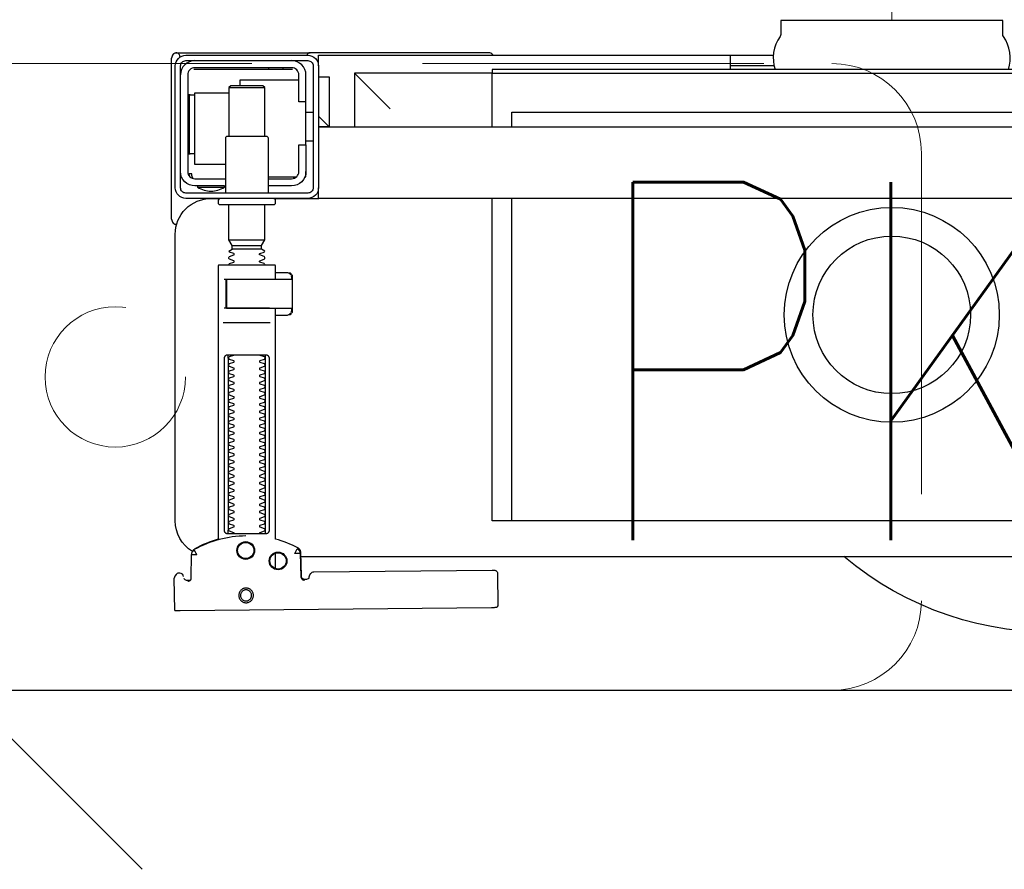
# Model space of a CAD drawing. Header units: millimetres. Extents: x 15214 to 140083, y -437840 to -79279.
# Tile 621 of 656: x 73451 to 73479, y -194645 to -194621. Entities that reach past the tile are written whole.
import ezdxf

# ---------------------------------------------------------------- set-up
doc = ezdxf.new("R2010")
doc.units = ezdxf.units.MM
doc.linetypes.add('HIDDEN2', pattern=[4.7625, 3.175, -1.5875])
doc.layers.get('0').update_dxf_attribs({"lineweight": 0})
for name, color, linetype, lineweight in [('!! 0 posadzki gres sanit 2', 244, 'Continuous', 9), ('Istn-armatura', 6, 'Continuous', 9), ('Istn-sciany', 3, 'Continuous', 30), ('WYMIAROWANIE', 1, 'Continuous', 13)]:
    doc.layers.add(name, color=color, linetype=linetype, lineweight=lineweight)
doc.layers.add('0-wypos-sanitarne', color=1, linetype='Continuous')
doc.layers.add('Wyburzenia', color=7, linetype='Continuous', lineweight=13, true_color=0xb0b0b0)
doc.styles.add('ARCHETYP', font='romans.shx', dxfattribs={"height": 15})
doc.styles.add('TXT', font='simplex.shx')
doc.dimstyles.new('DIM50', dxfattribs={"dimscale": 5, "dimtxt": 2, "dimasz": 1, "dimexe": 0, "dimexo": 0, "dimgap": 0.5, "dimtad": 1, "dimdec": 4, "dimrnd": 0.5, "dimdsep": 46, "dimtxsty": 'TXT', "dimblk": 'TICK1', "dimblk1": 'TICK1', "dimblk2": 'TICK1', "dimsah": 1, "dimcen": 0, "dimse1": 1, "dimse2": 1, "dimclrd": 1, "dimclre": 7, "dimclrt": 9, "dimadec": 0, "dimazin": 0, "dimtfac": 1, "dimtdec": 4, "dimtmove": 2, "dimatfit": 3, "dimldrblk": 'TICK1', "dimfxl": 1, "dimtolj": 1, "dimarcsym": 0})

# ---------------------------------------------------------------- blocks, each defined once
blk = doc.blocks.new('TICK1')
at = {"color": 0}
for p, q in [((0, -1.4), (0, 1.4)), ((0, 0), (-1, 0))]:
    blk.add_line(p, q, dxfattribs=at)
at = {"color": 2}
blk.add_line((-1, -1), (1, 1), dxfattribs=at)
blk = doc.blocks.new('*D21')
at = {"layer": 'DEFPOINTS', "color": 0, "transparency": 16777216}
for p in [(73430.126, -194499.588), (73449.507, -194499.588), (73432.675, -194639.588)]:
    blk.add_point(p, dxfattribs=at)
at = {"layer": 'WYMIAROWANIE', "color": 1, "lineweight": -2, "transparency": 16777216}
blk.add_line((73449.507, -194634.588), (73449.507, -194504.588), dxfattribs=at)
at = {"layer": 'WYMIAROWANIE', "color": 1, "lineweight": -2, "transparency": 16777216, "xscale": 5, "yscale": 5, "zscale": 5}
for p, rotation in [((73449.507, -194499.588), 90), ((73449.507, -194639.588), 270)]:
    blk.add_blockref('TICK1', p, dxfattribs=dict(at, rotation=rotation))
at = {"layer": 'WYMIAROWANIE', "color": 9, "transparency": 16777216, "insert": (73442.007, -194569.588), "char_height": 10, "attachment_point": 5, "rotation": 90, "style": 'TXT'}
blk.add_mtext('\\A1;140', dxfattribs=at)
blk = doc.blocks.new('99400_TOP')
for points in [[(-0.18941, 0.17081), (-0.04454, 0.17081), (-0.04035, 0.17071), (-0.03616, 0.17042), (-0.032, 0.16993), (-0.02786, 0.16925), (-0.02376, 0.16837), (-0.0197, 0.16731), (-0.0157, 0.16606), (-0.01176, 0.16462), (-0.00789, 0.163), (-0.0041, 0.1612), (-0.0004, 0.15923), (0.0032, 0.15708), (0.00671, 0.15478), (0.0101, 0.1523), (0.01337, 0.14968)], [(0.19864, 0.1647), (0.11173, 0.16387)], [(0.20013, 0.1647), (0.20026, 0.15571)], [(0.16386, 0.15607), (0.16409, 0.15602), (0.16425, 0.15596), (0.1644, 0.15586), (0.16453, 0.15574), (0.16463, 0.1556), (0.16471, 0.15544), (0.16476, 0.15527), (0.16478, 0.1551), (0.16496, 0.14854), (0.16497, 0.14842), (0.16498, 0.14832), (0.16501, 0.14822), (0.16503, 0.14812), (0.16507, 0.14802), (0.16511, 0.14793), (0.16516, 0.14784), (0.16521, 0.14775), (0.16528, 0.14767), (0.16535, 0.14758), (0.16542, 0.14751), (0.1655, 0.14744), (0.16558, 0.14737), (0.16567, 0.14731), (0.16576, 0.14726), (0.16651, 0.14688), (0.16727, 0.14651), (0.16803, 0.14617), (0.16881, 0.14585), (0.1696, 0.14555), (0.17039, 0.14527), (0.17119, 0.14502), (0.172, 0.14478), (0.172, 0.08032)], [(0.1651, 0.14871), (0.16492, 0.1553), (0.1649, 0.15547), (0.16485, 0.15563), (0.16478, 0.15579), (0.16468, 0.15592), (0.16455, 0.15604), (0.16441, 0.15614), (0.16425, 0.15621), (0.16409, 0.15626), (0.16391, 0.15627)], [(0.19757, 0.15573), (0.19749, 0.15586), (0.19739, 0.15598), (0.19727, 0.15608), (0.19713, 0.15617), (0.19698, 0.15623), (0.19683, 0.15626), (0.19667, 0.15627), (0.19577, 0.15626)], [(0.172, 0.15305), (0.172, 0.14874)], [(0.16493, 0.14968), (-0.16477, 0.14968)], [(0.17483, 0.14232), (0.17483, 0.09432)], [(0.18523, 0.09432), (0.18523, 0.14232)], [(-0.11847, 0.04968), (-0.11847, 0.13968), (0.11153, 0.13968), (0.11153, 0.04968)], [(0.10602, 0.13968), (0.10602, 0.04968)], [(0.18662, 0.08432), (0.17345, 0.08432)], [(0.16732, 0.08028), (0.16732, 0.08144), (0.16736, 0.08156), (0.16746, 0.08164), (0.16767, 0.08169)], [(0.16751, 0.08053), (0.16754, 0.08079), (0.16766, 0.08132)], [(0.16811, 0.08203), (0.16776, 0.08162), (0.16776, 0.08196), (0.16779, 0.08207), (0.16786, 0.08214), (0.16797, 0.08218), (0.1681, 0.08219), (0.16822, 0.08219), (0.16842, 0.08221), (0.16887, 0.08232), (0.172, 0.08232)], [(0.16848, 0.08224), (0.16856, 0.0823), (0.16876, 0.08232)], [(0.17371, 0.08032), (0.18481, 0.08032), (0.18637, 0.08032)], [(0.16767, 0.07094), (0.16756, 0.07096), (0.16746, 0.07099), (0.16737, 0.07106), (0.16732, 0.0712), (0.16732, 0.07235)], [(0.16766, 0.07131), (0.16754, 0.07185), (0.16751, 0.0721)], [(0.18558, 0.07232), (0.18637, 0.07232)], [(0.172, 0.07032), (0.16887, 0.07032), (0.16842, 0.07042), (0.16831, 0.07044), (0.1682, 0.07044), (0.16806, 0.07045), (0.16795, 0.07046), (0.16783, 0.07052), (0.16776, 0.07067), (0.16776, 0.07101), (0.16811, 0.07061)], [(0.16876, 0.07032), (0.16866, 0.07032), (0.16848, 0.0704)], [(0.1759, 0.06388), (0.1841, 0.06388)], [(0.185, 0.06126), (0.175, 0.06126)], [(0.1841, 0.06282), (0.1759, 0.06282)], [(0.19963, 0.05696), (0.19976, 0.05695), (0.19988, 0.05692), (0.20001, 0.05688)], [(0.20099, 0.05547), (0.20099, 0.01048)], [(-0.16, 0.04668), (-0.16, 0.04968), (0.16, 0.04968), (0.16, 0.04668)], [(0.16, 0.03368), (0.16, 0.04568)], [(0.167, 0.04412), (0.16693, 0.04403), (0.16687, 0.04393), (0.16681, 0.04381), (0.16675, 0.04368)], [(0.19499, 0.04412), (0.19506, 0.04404), (0.19512, 0.04395), (0.19517, 0.04385), (0.19521, 0.04376), (0.19525, 0.04365), (0.19528, 0.04355), (0.19531, 0.04344), (0.19533, 0.04333), (0.19535, 0.04322), (0.19537, 0.04311), (0.19538, 0.04301), (0.19539, 0.04291), (0.19538, 0.04281), (0.19547, 0.04278), (0.19557, 0.04278), (0.19568, 0.04278), (0.19578, 0.04278), (0.19589, 0.04278), (0.19613, 0.04278), (0.19616, 0.04288), (0.19615, 0.04299), (0.19613, 0.04311), (0.19609, 0.04324), (0.19605, 0.04336), (0.19594, 0.04357)], [(0.1635, 0.03468), (0.1635, 0.04218)], [(0.174, 0.04368), (0.16618, 0.04368)], [(0.186, 0.04018), (0.1945, 0.04018), (0.1945, 0.02018), (0.185, 0.02018)], [(0.19591, 0.03729), (0.19602, 0.03729), (0.19616, 0.03729), (0.19632, 0.03729), (0.1965, 0.03729)], [(0.1615, 0.03368), (0.1635, 0.03368)], [(0.175, 0.03238), (0.175, 0.01872), (0.1755, 0.01822), (0.1845, 0.01822), (0.185, 0.01872), (0.185, 0.03238)], [(0.16, 0.02668), (0.157, 0.02968), (0.16, 0.02968), (-0.16, 0.02968), (-0.157, 0.02968), (-0.16, 0.02668)], [(0.10602, 0.02968), (0.10602, 0.0256), (-0.11847, 0.0256)], [(0.11153, 0.02968), (0.11153, 0.01468), (0.15, 0.01468)], [(0.14, 0.02468), (0.15, 0.01468), (0.15, 0.02968)], [(0.16, 0.01568), (0.157, 0.01568), (0.157, 0.02968)], [(0.1615, 0.02568), (0.1635, 0.02568)], [(0.1965, 0.02067), (0.19632, 0.02067), (0.19616, 0.02067), (0.19602, 0.02067), (0.19591, 0.02067)], [(0.1655, 0.01668), (0.182, 0.01668), (0.182, 0.01822)], [(0.185, 0.01872), (0.175, 0.01872)], [(0.03283, 0.01268), (0.045, 0.01268)], [(0.16, 0.01268), (0.16, 0.00968), (0.03305, 0.00968)], [(0.045, 0.01368), (0.045, 0.00968)], [(0.16722, 0.01368), (0.19467, 0.01368), (0.19478, 0.01368)], [(0.17, 0.01318), (0.17, 0.01368)], [(0.174, 0.01318), (0.174, 0.01368)]]:
    blk.add_lwpolyline(points)
for points in [[(0.16424, 0.15596), (0.16327, 0.15595), (0.16304, 0.15592), (0.16283, 0.15584), (0.16262, 0.15571), (0.16265, 0.15575), (0.16259, 0.15555), (0.16257, 0.15535, -0.157432), (0.16238, 0.15476), (0.1621, 0.15436, -0.241147), (0.16129, 0.15393), (0.1115, 0.15346), (0.11134, 0.15345), (0.11119, 0.15345), (0.11107, 0.15345), (0.11094, 0.15346), (0.11078, 0.15348), (0.11062, 0.15353), (0.11047, 0.15361), (0.11033, 0.15371), (0.11022, 0.15383), (0.11012, 0.15397), (0.11005, 0.15412), (0.11001, 0.15428), (0.11, 0.15445), (0.10995, 0.16345), (0.11023, 0.16384)], [(0.19647, 0.15658), (0.19626, 0.15656), (0.19605, 0.15648), (0.19585, 0.15635), (0.19566, 0.15614, 0.132231), (0.19551, 0.15564), (0.19546, 0.14909)], [(0.19768, 0.15528, 0.415336), (0.19869, 0.15429)], [(0.19885, 0.1543), (0.19898, 0.1543), (0.19913, 0.15431), (0.19927, 0.15434), (0.19941, 0.1544), (0.19953, 0.15447), (0.19965, 0.15456), (0.19975, 0.15466), (0.20007, 0.15512, 0.158481), (0.20026, 0.15571)], [(0.18031, 0.14393, 0.125713), (0.19466, 0.14774, 0.121439), (0.19519, 0.14823, -0.262119), (0.2, 0.13968), (0.2, 0.05968, -0.414214), (0.19, 0.04968), (0.18752, 0.04968, 0.405519), (0.188, 0.05018), (0.188, 0.05088, 0.414214), (0.1875, 0.05138), (0.1725, 0.05138, 0.414214), (0.172, 0.05088), (0.172, 0.05018, 0.405519), (0.17249, 0.04968, 0.001664), (0.15993, 0.04968)], [(0.172, 0.07232), (0.172, 0.06852, 0.414214), (0.1722, 0.06832), (0.18462, 0.06832), (0.1878, 0.06832, 0.414214), (0.188, 0.06852), (0.188, 0.14485), (0.18885, 0.1451), (0.18969, 0.14537), (0.19052, 0.14568), (0.19134, 0.146), (0.19215, 0.14635), (0.19295, 0.14672), (0.19374, 0.14712), (0.19456, 0.14756), (0.19465, 0.14762), (0.19473, 0.14768), (0.19481, 0.14775), (0.19488, 0.14782), (0.19495, 0.1479), (0.19502, 0.14799)], [(0.17647, 0.09332, 0.182836), (0.17637, 0.09341), (0.17515, 0.09381, 0.050055), (0.175, 0.09408), (0.175, 0.09436, 0.050055), (0.17515, 0.09462), (0.17637, 0.09503, 0.719897), (0.17637, 0.09541), (0.17515, 0.09581, 0.050055), (0.175, 0.09608), (0.175, 0.09636, 0.050055), (0.17515, 0.09662), (0.17637, 0.09703, 0.719897), (0.17637, 0.09741), (0.17515, 0.09781, 0.050055), (0.175, 0.09808), (0.175, 0.09836, 0.050055), (0.17515, 0.09862), (0.17637, 0.09903, 0.719897), (0.17637, 0.09941), (0.17515, 0.09981, 0.050055), (0.175, 0.10008), (0.175, 0.10036, 0.050055), (0.17515, 0.10062), (0.17637, 0.10103, 0.719897), (0.17637, 0.10141), (0.17515, 0.10181, 0.050055), (0.175, 0.10208), (0.175, 0.10236, 0.050055), (0.17515, 0.10262), (0.17637, 0.10303, 0.719897), (0.17637, 0.10341), (0.17515, 0.10381, 0.050055), (0.175, 0.10408), (0.175, 0.10436, 0.050055), (0.17515, 0.10462), (0.17637, 0.10503, 0.719897), (0.17637, 0.10541), (0.17515, 0.10581, 0.050055), (0.175, 0.10608), (0.175, 0.10636, 0.050055), (0.17515, 0.10662), (0.17637, 0.10703, 0.719897), (0.17637, 0.10741), (0.17515, 0.10781, 0.050055), (0.175, 0.10808), (0.175, 0.10836, 0.050055), (0.17515, 0.10862), (0.17637, 0.10903, 0.719897), (0.17637, 0.10941), (0.17515, 0.10981, 0.050055), (0.175, 0.11008), (0.175, 0.11036, 0.050055), (0.17515, 0.11062), (0.17637, 0.11103, 0.719897), (0.17637, 0.11141), (0.17515, 0.11181, 0.050055), (0.175, 0.11208), (0.175, 0.11236, 0.050055), (0.17515, 0.11262), (0.17637, 0.11303, 0.719897), (0.17637, 0.11341), (0.17515, 0.11381, 0.050055), (0.175, 0.11408), (0.175, 0.11436, 0.050055), (0.17515, 0.11462), (0.17637, 0.11503, 0.719897), (0.17637, 0.11541), (0.17515, 0.11581, 0.050055), (0.175, 0.11608), (0.175, 0.11636, 0.050055), (0.17515, 0.11662), (0.17637, 0.11703, 0.719897), (0.17637, 0.11741), (0.17515, 0.11781, 0.050055), (0.175, 0.11808), (0.175, 0.11836, 0.050055), (0.17515, 0.11862), (0.17637, 0.11903, 0.719897), (0.17637, 0.11941), (0.17515, 0.11981, 0.050055), (0.175, 0.12008), (0.175, 0.12036, 0.050055), (0.17515, 0.12062), (0.17637, 0.12103, 0.719897), (0.17637, 0.12141), (0.17515, 0.12181, 0.050055), (0.175, 0.12208), (0.175, 0.12236, 0.050055), (0.17515, 0.12262), (0.17637, 0.12303, 0.719897), (0.17637, 0.12341), (0.17515, 0.12381, 0.050055), (0.175, 0.12408), (0.175, 0.12436, 0.050055), (0.17515, 0.12462), (0.17637, 0.12503, 0.719897), (0.17637, 0.12541), (0.17515, 0.12581, 0.050055), (0.175, 0.12608), (0.175, 0.12636, 0.050055), (0.17515, 0.12662), (0.17637, 0.12703, 0.719897), (0.17637, 0.12741), (0.17515, 0.12781, 0.050055), (0.175, 0.12808), (0.175, 0.12836, 0.050055), (0.17515, 0.12862), (0.17637, 0.12903, 0.719897), (0.17637, 0.12941), (0.17515, 0.12981, 0.050055), (0.175, 0.13008), (0.175, 0.13036, 0.050055), (0.17515, 0.13062), (0.17637, 0.13103, 0.719897), (0.17637, 0.13141), (0.17515, 0.13181, 0.050055), (0.175, 0.13208), (0.175, 0.13236, 0.050055), (0.17515, 0.13262), (0.17637, 0.13303, 0.719897), (0.17637, 0.13341), (0.17515, 0.13381, 0.050055), (0.175, 0.13408), (0.175, 0.13436, 0.050055), (0.17515, 0.13462), (0.17637, 0.13503, 0.719897), (0.17637, 0.13541), (0.17515, 0.13581, 0.050055), (0.175, 0.13608), (0.175, 0.13636, 0.050055), (0.17515, 0.13662), (0.17637, 0.13703, 0.719897), (0.17637, 0.13741), (0.17515, 0.13781, 0.050055), (0.175, 0.13808), (0.175, 0.13836, 0.050055), (0.17515, 0.13862), (0.17637, 0.13903, 0.719897), (0.17637, 0.13941), (0.17515, 0.13981, 0.050055), (0.175, 0.14008), (0.175, 0.14036, 0.050055), (0.17515, 0.14062), (0.17637, 0.14103, 0.719897), (0.17637, 0.14141), (0.17515, 0.14181, 0.050055), (0.175, 0.14208), (0.175, 0.14236, 0.050055), (0.17515, 0.14262), (0.17637, 0.14303, 0.474594), (0.17647, 0.14332)], [(0.18353, 0.14332, 0.474594), (0.18364, 0.14303), (0.18486, 0.14262, 0.050055), (0.185, 0.14236), (0.185, 0.14208, 0.050055), (0.18486, 0.14181), (0.18364, 0.14141, 0.719897), (0.18364, 0.14103), (0.18486, 0.14062, 0.050055), (0.185, 0.14036), (0.185, 0.14008, 0.050055), (0.18486, 0.13981), (0.18364, 0.13941, 0.719897), (0.18364, 0.13903), (0.18486, 0.13862, 0.050055), (0.185, 0.13836), (0.185, 0.13808, 0.050055), (0.18486, 0.13781), (0.18364, 0.13741, 0.719897), (0.18364, 0.13703), (0.18486, 0.13662, 0.050055), (0.185, 0.13636), (0.185, 0.13608, 0.050055), (0.18486, 0.13581), (0.18364, 0.13541, 0.719897), (0.18364, 0.13503), (0.18486, 0.13462, 0.050055), (0.185, 0.13436), (0.185, 0.13408, 0.050055), (0.18486, 0.13381), (0.18364, 0.13341, 0.719897), (0.18364, 0.13303), (0.18486, 0.13262, 0.050055), (0.185, 0.13236), (0.185, 0.13208, 0.050055), (0.18486, 0.13181), (0.18364, 0.13141, 0.719897), (0.18364, 0.13103), (0.18486, 0.13062, 0.050055), (0.185, 0.13036), (0.185, 0.13008, 0.050055), (0.18486, 0.12981), (0.18364, 0.12941, 0.719897), (0.18364, 0.12903), (0.18486, 0.12862, 0.050055), (0.185, 0.12836), (0.185, 0.12808, 0.050055), (0.18486, 0.12781), (0.18364, 0.12741, 0.719897), (0.18364, 0.12703), (0.18486, 0.12662, 0.050055), (0.185, 0.12636), (0.185, 0.12608, 0.050055), (0.18486, 0.12581), (0.18364, 0.12541, 0.719897), (0.18364, 0.12503), (0.18486, 0.12462, 0.050055), (0.185, 0.12436), (0.185, 0.12408, 0.050055), (0.18486, 0.12381), (0.18364, 0.12341, 0.719897), (0.18364, 0.12303), (0.18486, 0.12262, 0.050055), (0.185, 0.12236), (0.185, 0.12208, 0.050055), (0.18486, 0.12181), (0.18364, 0.12141, 0.719897), (0.18364, 0.12103), (0.18486, 0.12062, 0.050055), (0.185, 0.12036), (0.185, 0.12008, 0.050055), (0.18486, 0.11981), (0.18364, 0.11941, 0.719897), (0.18364, 0.11903), (0.18486, 0.11862, 0.050055), (0.185, 0.11836), (0.185, 0.11808, 0.050055), (0.18486, 0.11781), (0.18364, 0.11741, 0.719897), (0.18364, 0.11703), (0.18486, 0.11662, 0.050055), (0.185, 0.11636), (0.185, 0.11608, 0.050055), (0.18486, 0.11581), (0.18364, 0.11541, 0.719897), (0.18364, 0.11503), (0.18486, 0.11462, 0.050055), (0.185, 0.11436), (0.185, 0.11408, 0.050055), (0.18486, 0.11381), (0.18364, 0.11341, 0.719897), (0.18364, 0.11303), (0.18486, 0.11262, 0.050055), (0.185, 0.11236), (0.185, 0.11208, 0.050055), (0.18486, 0.11181), (0.18364, 0.11141, 0.719897), (0.18364, 0.11103), (0.18486, 0.11062, 0.050055), (0.185, 0.11036), (0.185, 0.11008, 0.050055), (0.18486, 0.10981), (0.18364, 0.10941, 0.719897), (0.18364, 0.10903), (0.18486, 0.10862, 0.050055), (0.185, 0.10836), (0.185, 0.10808, 0.050055), (0.18486, 0.10781), (0.18364, 0.10741, 0.719897), (0.18364, 0.10703), (0.18486, 0.10662, 0.050055), (0.185, 0.10636), (0.185, 0.10608, 0.050055), (0.18486, 0.10581), (0.18364, 0.10541, 0.719897), (0.18364, 0.10503), (0.18486, 0.10462, 0.050055), (0.185, 0.10436), (0.185, 0.10408, 0.050055), (0.18486, 0.10381), (0.18364, 0.10341, 0.719897), (0.18364, 0.10303), (0.18486, 0.10262, 0.050055), (0.185, 0.10236), (0.185, 0.10208, 0.050055), (0.18486, 0.10181), (0.18364, 0.10141, 0.719897), (0.18364, 0.10103), (0.18486, 0.10062, 0.050055), (0.185, 0.10036), (0.185, 0.10008, 0.050055), (0.18486, 0.09981), (0.18364, 0.09941, 0.719897), (0.18364, 0.09903), (0.18486, 0.09862, 0.050055), (0.185, 0.09836), (0.185, 0.09808, 0.050055), (0.18486, 0.09781), (0.18364, 0.09741, 0.719897), (0.18364, 0.09703), (0.18486, 0.09662, 0.050055), (0.185, 0.09636), (0.185, 0.09608, 0.050055), (0.18486, 0.09581), (0.18364, 0.09541, 0.719897), (0.18364, 0.09503), (0.18486, 0.09462, 0.050055), (0.185, 0.09436), (0.185, 0.09408, 0.050055), (0.18486, 0.09381), (0.18364, 0.09341, 0.182836), (0.18353, 0.09332)], [(0.18575, 0.07252), (0.18575, 0.08011), (0.18572, 0.08022), (0.18564, 0.08029), (0.18555, 0.08032), (0.18565, 0.0803), (0.18573, 0.08024), (0.18577, 0.08014), (0.18577, 0.07252), (0.18574, 0.07241), (0.18567, 0.07234), (0.18547, 0.07232), (0.18558, 0.07237), (0.18564, 0.07252), (0.18564, 0.08012), (0.18557, 0.08027), (0.18547, 0.08032), (0.16743, 0.08032, 0.414214), (0.16723, 0.08012), (0.16723, 0.07252, 0.414214), (0.16743, 0.07232), (0.18547, 0.07232)], [(0.18556, 0.07232, 0.414213), (0.18576, 0.07252), (0.18575, 0.08011), (0.18575, 0.07252), (0.18572, 0.07241), (0.18565, 0.07234), (0.18555, 0.07232)], [(0.175, 0.06836), (0.175, 0.06812, -0.050055), (0.17515, 0.06786), (0.17636, 0.06745, -0.719897), (0.17636, 0.06707), (0.17515, 0.06666, -0.050055), (0.175, 0.0664), (0.175, 0.06612, -0.050055), (0.17515, 0.06586), (0.17636, 0.06545, -0.719897), (0.17636, 0.06507), (0.17515, 0.06466, -0.050055), (0.175, 0.0644), (0.1759, 0.06388), (0.1759, 0.06282), (0.175, 0.06126), (0.175, 0.05138)], [(0.185, 0.06836), (0.185, 0.06812, 0.050055), (0.18486, 0.06786), (0.18364, 0.06745, 0.719897), (0.18364, 0.06707), (0.18486, 0.06666, 0.050055), (0.185, 0.0664), (0.185, 0.06612, 0.050055), (0.18486, 0.06586), (0.18364, 0.06545, 0.719897), (0.18364, 0.06507), (0.18486, 0.06466, 0.050055), (0.185, 0.0644), (0.1841, 0.06388), (0.1841, 0.06282), (0.185, 0.06126), (0.185, 0.05138)], [(0.20011, 0.05684, 0.126559), (0.19962, 0.05693)], [(0.20099, 0.05547, 0.198909), (0.20055, 0.05654, 0.091301), (0.20011, 0.05684)], [(0.174, 0.04818), (0.174, 0.03288, 0.414214), (0.1745, 0.03238), (0.1855, 0.03238, 0.414214), (0.186, 0.03288), (0.186, 0.04818)], [(0.19375, 0.04656, 0.119096), (0.19, 0.04764, 0.119096), (0.18625, 0.04656)], [(0.16379, 0.04368), (0.1635, 0.04368), (0.1635, 0.04218, -0.414214), (0.1675, 0.04618), (0.174, 0.04618)], [(0.174, 0.04418), (0.1675, 0.04418, 0.414214), (0.1655, 0.04218), (0.1655, 0.03468), (0.1635, 0.03468), (0.1635, 0.01518, 0.414214), (0.1675, 0.01118)], [(0.1635, 0.02268), (0.1655, 0.02268), (0.1655, 0.01518, 0.414214), (0.1675, 0.01318), (0.1945, 0.01318, 0.414214), (0.1965, 0.01518), (0.1965, 0.04218, 0.414214), (0.1945, 0.04418), (0.186, 0.04418)], [(0.19375, 0.04618), (0.19375, 0.04656), (0.18625, 0.04656), (0.18625, 0.04618), (0.1945, 0.04618, -0.414214), (0.1985, 0.04218)], [(0.1945, 0.03721), (0.19515, 0.03722), (0.19542, 0.03722), (0.1956, 0.03722), (0.19567, 0.03722, 0.116465), (0.19589, 0.03728), (0.19601, 0.03733), (0.19601, 0.02063), (0.19589, 0.02068, 0.116465), (0.19567, 0.02074), (0.19542, 0.02074), (0.19515, 0.02074), (0.1945, 0.02075)], [(0.1945, 0.01118, 0.414214), (0.1985, 0.01518)], [(-0.04, 0.01368), (-0.03255, 0.01368, 0.236962), (-0.03118, 0.00443, -0.154353), (-0.031, 0.00386), (-0.031, 0), (0.031, 0), (0.031, 0.00386, -0.154353), (0.03118, 0.00443, 0.236962), (0.03256, 0.01368), (0.04, 0.01368)], [(0.11124, 0.00968), (0.11142, 0.00944), (0.11165, 0.00925), (0.11192, 0.0091), (0.1122, 0.00901), (0.1125, 0.00898), (0.1623, 0.00898, 0.326231), (0.16325, 0.00968)], [(0.1987, 0.01002, 0.000114), (0.1987, 0.01002, 0.517015), (0.20003, 0.00909), (0.19993, 0.00905), (0.19983, 0.00903), (0.19971, 0.009), (0.19958, 0.00899), (0.19948, 0.00899), (0.19903, 0.00899), (0.19841, 0.00899), (0.19771, 0.00899), (0.16428, 0.00899), (0.16393, 0.00899), (0.16357, 0.00899), (0.16323, 0.00899), (0.16294, 0.00899), (0.16269, 0.00899), (0.16249, 0.00899), (0.16237, 0.00899)], [(0.20011, 0.00912, 0.091301), (0.20055, 0.00942, 0.198909), (0.20099, 0.01048)]]:
    blk.add_lwpolyline(points, format="xyb")
for points in [[(0.18024, 0.15848), (0.18044, 0.15849), (0.18064, 0.15852), (0.18084, 0.15857), (0.18103, 0.15864), (0.18121, 0.15873), (0.18138, 0.15883), (0.18154, 0.15895), (0.18168, 0.15909), (0.18182, 0.15924), (0.18194, 0.1594), (0.18204, 0.15958), (0.18212, 0.15976), (0.18219, 0.15995), (0.18224, 0.16014), (0.18226, 0.16034), (0.18227, 0.16054), (0.18226, 0.16075), (0.18223, 0.16094), (0.18218, 0.16114), (0.18211, 0.16133), (0.18202, 0.16151), (0.18191, 0.16168), (0.18179, 0.16184), (0.18166, 0.16199), (0.18151, 0.16212), (0.18134, 0.16224), (0.18117, 0.16234), (0.18099, 0.16242), (0.1808, 0.16249), (0.1806, 0.16254), (0.1804, 0.16256), (0.1802, 0.16257), (0.18, 0.16256), (0.1798, 0.16253), (0.17961, 0.16248), (0.17942, 0.16241), (0.17924, 0.16232), (0.17907, 0.16222), (0.17891, 0.1621), (0.17876, 0.16196), (0.17863, 0.16181), (0.17851, 0.16165), (0.17841, 0.16147), (0.17832, 0.16129), (0.17826, 0.1611), (0.17821, 0.1609), (0.17818, 0.16071), (0.17818, 0.1605), (0.17819, 0.1603), (0.17822, 0.16011), (0.17827, 0.15991), (0.17834, 0.15972), (0.17843, 0.15954), (0.17853, 0.15937), (0.17865, 0.15921), (0.17879, 0.15906), (0.17894, 0.15893), (0.1791, 0.15881), (0.17928, 0.15871), (0.17946, 0.15863), (0.17965, 0.15856), (0.17984, 0.15851), (0.18004, 0.15849)], [(0.18024, 0.15897), (0.18039, 0.15898), (0.18054, 0.159), (0.18068, 0.15904), (0.18083, 0.15909), (0.18096, 0.15916), (0.18109, 0.15924), (0.18121, 0.15933), (0.18133, 0.15943), (0.18143, 0.15955), (0.18152, 0.15967), (0.18159, 0.1598), (0.18166, 0.15994), (0.18171, 0.16008), (0.18174, 0.16023), (0.18176, 0.16038), (0.18177, 0.16053), (0.18176, 0.16068), (0.18174, 0.16084), (0.1817, 0.16098), (0.18165, 0.16113), (0.18158, 0.16126), (0.1815, 0.16139), (0.18141, 0.16151), (0.1813, 0.16162), (0.18119, 0.16173), (0.18107, 0.16182), (0.18094, 0.16189), (0.1808, 0.16196), (0.18066, 0.16201), (0.18051, 0.16204), (0.18036, 0.16206), (0.18021, 0.16207), (0.18005, 0.16206), (0.1799, 0.16204), (0.17976, 0.162), (0.17961, 0.16194), (0.17948, 0.16188), (0.17935, 0.1618), (0.17923, 0.16171), (0.17911, 0.1616), (0.17901, 0.16149), (0.17892, 0.16137), (0.17885, 0.16124), (0.17878, 0.1611), (0.17873, 0.16095), (0.1787, 0.16081), (0.17868, 0.16066), (0.17867, 0.1605), (0.17868, 0.16035), (0.1787, 0.1602), (0.17874, 0.16005), (0.17879, 0.15991), (0.17886, 0.15977), (0.17894, 0.15964), (0.17903, 0.15952), (0.17914, 0.15941), (0.17925, 0.15931), (0.17937, 0.15922), (0.1795, 0.15914), (0.17964, 0.15908), (0.17978, 0.15903), (0.17993, 0.159), (0.18008, 0.15897)], [(0.16587, 0.14754), (0.16582, 0.14756), (0.16577, 0.1476), (0.16573, 0.14763), (0.16568, 0.14767), (0.16563, 0.14771), (0.16558, 0.14776), (0.16553, 0.14781), (0.16549, 0.14786), (0.16544, 0.14791), (0.1654, 0.14797), (0.16536, 0.14803), (0.16533, 0.14809), (0.16529, 0.14815), (0.16526, 0.14821), (0.16524, 0.14828), (0.16521, 0.14834), (0.16519, 0.14841), (0.16517, 0.14847), (0.16516, 0.14854), (0.16515, 0.1486), (0.16514, 0.14866), (0.16513, 0.14872), (0.16513, 0.14877), (0.16518, 0.14879), (0.16643, 0.14884), (0.16648, 0.14884), (0.16654, 0.14884), (0.16659, 0.14886), (0.16664, 0.14883), (0.16661, 0.14879), (0.16658, 0.14874), (0.16656, 0.14869), (0.16653, 0.14863), (0.16594, 0.14754)], [(0.18533, 0.14332), (0.18542, 0.14331), (0.1855, 0.1433), (0.18559, 0.14329), (0.18567, 0.14326), (0.18575, 0.14323), (0.18583, 0.14319), (0.18591, 0.14314), (0.18598, 0.14308), (0.18604, 0.14302), (0.1861, 0.14294), (0.18615, 0.14286), (0.18619, 0.14276), (0.18623, 0.14266), (0.18626, 0.14255), (0.18627, 0.14243), (0.18628, 0.14232), (0.18628, 0.09432), (0.18627, 0.0942), (0.18626, 0.09409), (0.18623, 0.09398), (0.18619, 0.09387), (0.18615, 0.09378), (0.1861, 0.09369), (0.18604, 0.09362), (0.18598, 0.09355), (0.18591, 0.09349), (0.18583, 0.09344), (0.18575, 0.0934), (0.18567, 0.09337), (0.18559, 0.09335), (0.1855, 0.09333), (0.18542, 0.09332), (0.18533, 0.09332), (0.17475, 0.09332), (0.17466, 0.09332), (0.17457, 0.09333), (0.17449, 0.09335), (0.1744, 0.09337), (0.17432, 0.0934), (0.17424, 0.09344), (0.17416, 0.09349), (0.17409, 0.09355), (0.17403, 0.09362), (0.17397, 0.09369), (0.17392, 0.09378), (0.17387, 0.09387), (0.17384, 0.09398), (0.17381, 0.09409), (0.17379, 0.0942), (0.17379, 0.09432), (0.17379, 0.14232), (0.17379, 0.14243), (0.17381, 0.14255), (0.17384, 0.14266), (0.17387, 0.14276), (0.17392, 0.14286), (0.17397, 0.14294), (0.17403, 0.14302), (0.17409, 0.14308), (0.17416, 0.14314), (0.17424, 0.14319), (0.17432, 0.14323), (0.1744, 0.14326), (0.17449, 0.14329), (0.17457, 0.1433), (0.17466, 0.14331), (0.17475, 0.14332)], [(-0.11847, 0.01368), (0.11153, 0.01368), (0.11153, 0.01468), (-0.11847, 0.01468)]]:
    blk.add_lwpolyline(points, close=True)
for points in [[(0.19546, 0.14908), (0.19546, 0.14908), (0.19546, 0.14908), (0.19546, 0.14909), (0.19546, 0.14909), (0.19546, 0.14909), (0.19546, 0.14909), (0.19546, 0.14909), (0.19546, 0.14909), (0.19546, 0.14909), (0.19546, 0.14909), (0.19546, 0.14909), (0.19546, 0.14909), (0.19546, 0.14909), (0.19546, 0.14909), (0.19546, 0.14909), (0.19546, 0.14909), (0.19546, 0.14909), (0.19546, 0.14909), (0.19546, 0.14909), (0.19546, 0.14908), (0.19546, 0.14908), (0.19546, 0.14908), (0.19546, 0.14908), (0.19546, 0.14908), (0.19546, 0.14908), (0.19546, 0.14908), (0.19546, 0.14908), (0.19546, 0.14908), (0.19546, 0.14908), (0.19546, 0.14908), (0.19546, 0.14908), (0.19546, 0.14908), (0.19546, 0.14908), (0.19546, 0.14908), (0.19546, 0.14908), (0.19546, 0.14908), (0.19546, 0.14909), (0.19545, 0.14909), (0.19545, 0.14909), (0.19545, 0.14909), (0.19545, 0.14909), (0.19545, 0.14909), (0.19545, 0.14909), (0.19545, 0.14909), (0.19545, 0.14909), (0.19544, 0.14909), (0.19544, 0.14908), (0.19544, 0.14908), (0.19544, 0.14908), (0.19544, 0.14908), (0.19543, 0.14908), (0.19543, 0.14908), (0.19543, 0.14908), (0.19543, 0.14908), (0.19543, 0.14908), (0.19543, 0.14908), (0.19543, 0.14908), (0.19542, 0.14908), (0.19542, 0.14908), (0.19542, 0.14908), (0.19542, 0.14908), (0.19542, 0.14908), (0.19541, 0.14908), (0.19541, 0.14908), (0.19541, 0.14908), (0.19541, 0.14908), (0.19541, 0.14908), (0.1954, 0.14908), (0.1954, 0.14908), (0.1954, 0.14908), (0.19539, 0.14908), (0.19539, 0.14908), (0.19538, 0.14909), (0.19537, 0.14909), (0.19537, 0.14909), (0.19536, 0.14909), (0.19536, 0.14909), (0.19536, 0.14909), (0.19535, 0.14909), (0.19535, 0.14909), (0.19534, 0.14909), (0.19534, 0.14909), (0.19533, 0.14909), (0.19533, 0.14909), (0.19532, 0.14909), (0.19531, 0.14909), (0.19531, 0.14909), (0.1953, 0.14909), (0.19529, 0.14909), (0.19529, 0.14909), (0.19528, 0.14909), (0.19527, 0.14909), (0.19527, 0.14909), (0.19526, 0.14909), (0.19525, 0.14909), (0.19524, 0.14909), (0.19524, 0.14909), (0.19523, 0.14909), (0.19522, 0.14909), (0.19521, 0.14909), (0.1952, 0.14909), (0.19519, 0.14909), (0.19518, 0.14909), (0.19517, 0.14909), (0.19516, 0.14909), (0.19516, 0.14909), (0.19515, 0.14909), (0.19514, 0.14909), (0.19513, 0.14909), (0.19512, 0.14909), (0.19511, 0.14909), (0.1951, 0.14909), (0.19508, 0.14909), (0.19507, 0.14909), (0.19506, 0.14909), (0.19505, 0.14909), (0.19504, 0.14909), (0.19503, 0.14909), (0.19502, 0.14909), (0.19501, 0.14909), (0.195, 0.14909), (0.19499, 0.14909), (0.19497, 0.14909), (0.19496, 0.14909), (0.19495, 0.14909), (0.19494, 0.1491), (0.19493, 0.1491), (0.19491, 0.1491), (0.1949, 0.1491), (0.19489, 0.1491), (0.19488, 0.1491), (0.19486, 0.1491), (0.19485, 0.1491), (0.19484, 0.1491), (0.19483, 0.1491), (0.19481, 0.1491), (0.19469, 0.1491), (0.19464, 0.1491), (0.19459, 0.1491), (0.19456, 0.1491), (0.19453, 0.1491), (0.19451, 0.1491), (0.19448, 0.1491), (0.19446, 0.1491), (0.19443, 0.1491), (0.19441, 0.1491), (0.19438, 0.1491), (0.19435, 0.1491), (0.19433, 0.1491), (0.19431, 0.1491), (0.19428, 0.1491), (0.19427, 0.1491), (0.19426, 0.1491), (0.19423, 0.1491), (0.19422, 0.1491), (0.19421, 0.1491), (0.1942, 0.1491), (0.19418, 0.1491), (0.19418, 0.1491), (0.19417, 0.1491), (0.19417, 0.1491), (0.19416, 0.1491), (0.19416, 0.1491), (0.19415, 0.14911), (0.19414, 0.14911), (0.19414, 0.14911), (0.19413, 0.14911), (0.19413, 0.14911), (0.19412, 0.14911), (0.19412, 0.14911), (0.19412, 0.14911), (0.19411, 0.14911), (0.19411, 0.1491), (0.1941, 0.1491), (0.1941, 0.1491), (0.1941, 0.1491), (0.19409, 0.1491), (0.19409, 0.1491), (0.19409, 0.1491), (0.19409, 0.1491), (0.19408, 0.1491), (0.19408, 0.1491), (0.19408, 0.1491), (0.19407, 0.1491), (0.19407, 0.1491), (0.19406, 0.1491), (0.19406, 0.1491), (0.19406, 0.1491), (0.19406, 0.1491), (0.19405, 0.1491), (0.19405, 0.1491), (0.19405, 0.1491), (0.19405, 0.14911), (0.19404, 0.14911), (0.19404, 0.14911), (0.19404, 0.14911), (0.19403, 0.14911), (0.19403, 0.14911), (0.19402, 0.14912), (0.19402, 0.14912), (0.19402, 0.14912), (0.19401, 0.14912), (0.19401, 0.14912), (0.19401, 0.14912), (0.194, 0.14912), (0.194, 0.14912), (0.194, 0.14912), (0.194, 0.14912), (0.194, 0.14912), (0.194, 0.14912), (0.194, 0.14912), (0.19399, 0.14912), (0.19399, 0.14912), (0.19399, 0.14912), (0.19399, 0.14912), (0.19399, 0.14912), (0.19399, 0.14912), (0.19398, 0.14912), (0.19398, 0.14912), (0.19398, 0.14911), (0.19398, 0.14911), (0.19398, 0.14911), (0.19398, 0.14911), (0.19397, 0.14911), (0.19397, 0.14911), (0.19397, 0.1491), (0.19397, 0.1491), (0.19397, 0.1491), (0.19397, 0.1491), (0.19397, 0.1491), (0.19397, 0.14909), (0.19397, 0.14909), (0.19397, 0.14909), (0.19397, 0.14909), (0.19397, 0.14908), (0.19397, 0.14908), (0.19397, 0.14908), (0.19397, 0.14908), (0.19397, 0.14908), (0.19397, 0.14907), (0.19397, 0.14907), (0.19397, 0.14907), (0.19397, 0.14907), (0.19397, 0.14907), (0.19398, 0.14906), (0.19398, 0.14906), (0.19398, 0.14906), (0.19398, 0.14906), (0.19398, 0.14906), (0.19398, 0.14905), (0.19399, 0.14905), (0.19399, 0.14905), (0.19399, 0.14905), (0.194, 0.14904), (0.194, 0.14904), (0.19401, 0.14903), (0.19401, 0.14903), (0.19401, 0.14903), (0.19402, 0.14902), (0.19402, 0.14902), (0.19402, 0.14902), (0.19403, 0.14901), (0.19403, 0.14901), (0.19403, 0.14901), (0.19403, 0.149), (0.19403, 0.149), (0.19403, 0.149), (0.19404, 0.14899), (0.19404, 0.14899), (0.19404, 0.14899), (0.19404, 0.14899), (0.19404, 0.14898), (0.19404, 0.14898), (0.19404, 0.14898), (0.19405, 0.14897), (0.19405, 0.14897), (0.19405, 0.14897), (0.19405, 0.14896), (0.19405, 0.14896), (0.19406, 0.14895), (0.19406, 0.14895), (0.19406, 0.14895), (0.19406, 0.14894), (0.19407, 0.14894), (0.19407, 0.14893), (0.19407, 0.14893), (0.19408, 0.14892), (0.19408, 0.14891), (0.19409, 0.1489), (0.19409, 0.14889), (0.1941, 0.14888), (0.1941, 0.14887), (0.19411, 0.14886), (0.19412, 0.14884), (0.19414, 0.14881), (0.19416, 0.14877), (0.19418, 0.14873), (0.19419, 0.14871), (0.1942, 0.1487), (0.19421, 0.14868), (0.19422, 0.14866), (0.19423, 0.14864), (0.19434, 0.14845), (0.19435, 0.14844), (0.19435, 0.14842), (0.19436, 0.1484), (0.19437, 0.14839), (0.19438, 0.14837), (0.19439, 0.14836), (0.1944, 0.14834), (0.19441, 0.14832), (0.19441, 0.14831), (0.19442, 0.14829), (0.19443, 0.14828), (0.19444, 0.14826), (0.19445, 0.14825), (0.19446, 0.14823), (0.19446, 0.14822), (0.19447, 0.14821), (0.19448, 0.14819), (0.19449, 0.14818), (0.19449, 0.14816), (0.1945, 0.14815), (0.19451, 0.14814), (0.19452, 0.14813), (0.19452, 0.14811), (0.19453, 0.1481), (0.19454, 0.14809), (0.19454, 0.14808), (0.19455, 0.14806), (0.19456, 0.14805), (0.19456, 0.14804), (0.19457, 0.14803), (0.19457, 0.14802), (0.19458, 0.14801), (0.19458, 0.148), (0.19459, 0.14799), (0.1946, 0.14798), (0.1946, 0.14797), (0.19461, 0.14796), (0.19461, 0.14795), (0.19462, 0.14794), (0.19462, 0.14793), (0.19463, 0.14792), (0.19463, 0.14791), (0.19463, 0.1479), (0.19464, 0.1479), (0.19464, 0.14789), (0.19465, 0.14788), (0.19465, 0.14787), (0.19465, 0.14787), (0.19466, 0.14786), (0.19466, 0.14785), (0.19466, 0.14785), (0.19467, 0.14784), (0.19467, 0.14784), (0.19467, 0.14783), (0.19468, 0.14783), (0.19468, 0.14782), (0.19468, 0.14782), (0.19468, 0.14782), (0.19468, 0.14781), (0.19468, 0.14781), (0.19468, 0.14781), (0.19468, 0.14781), (0.19469, 0.14781), (0.19469, 0.1478), (0.19469, 0.1478), (0.19469, 0.1478), (0.19469, 0.1478), (0.19469, 0.1478), (0.19469, 0.1478), (0.19469, 0.1478), (0.19469, 0.14779), (0.19469, 0.14779), (0.19469, 0.14779), (0.19469, 0.14779), (0.19469, 0.14779), (0.19469, 0.14779), (0.19469, 0.14779), (0.19469, 0.14779), (0.19469, 0.14779), (0.19469, 0.14779), (0.19469, 0.14779), (0.19469, 0.14779), (0.19469, 0.14779), (0.19469, 0.14779), (0.19469, 0.14779), (0.19469, 0.14779), (0.19469, 0.14778), (0.19469, 0.14778), (0.19469, 0.14778), (0.19469, 0.14778), (0.19469, 0.14778), (0.19469, 0.14778), (0.19469, 0.14778), (0.19469, 0.14778), (0.19469, 0.14778), (0.19469, 0.14778), (0.19469, 0.14778), (0.19469, 0.14778), (0.19469, 0.14778), (0.19469, 0.14778), (0.19469, 0.14778), (0.19469, 0.14778), (0.19469, 0.14778), (0.19469, 0.14778), (0.19469, 0.14778), (0.19469, 0.14778), (0.19469, 0.14778), (0.19469, 0.14778), (0.19469, 0.14778), (0.19469, 0.14778), (0.1947, 0.14778, 0.269557)], [(0.16, 0.01268), (0.16, 0.04668, -0.414214), (0.163, 0.04968), (0.197, 0.04968, -0.414214), (0.2, 0.04668), (0.2, 0.01268, -0.414214), (0.197, 0.00968), (0.163, 0.00968, -0.414214)], [(0.1985, 0.04668), (0.1985, 0.01268, -0.414214), (0.197, 0.01118), (0.163, 0.01118, -0.414214), (0.1615, 0.01268), (0.1615, 0.04668, -0.414214), (0.163, 0.04818), (0.197, 0.04818, -0.414214)]]:
    blk.add_lwpolyline(points, format="xyb", close=True)
for centre, radius in [((0.17129, 0.1509), 0.00247), ((0.17129, 0.15089), 0.00227), ((0.18031, 0.14798), 0.00247), ((0.18031, 0.14798), 0.00227), ((0, 0.08218), 0.03), ((0, 0.08218), 0.022)]:
    blk.add_circle(centre, radius)
for centre, major_axis, ratio, start_param, end_param in [((0.11145, 0.16346), (-0.0015, -0.00001), 0.008666, 6.276938, 6.283143), ((0.11173, 0.16385), (0.0015, 0.00001), 0.008666, 1.564549, 3.135353), ((0.19863, 0.16469), (0.0015, 0.00001), 0.008666, 0.000034, 1.564556), ((0.16326, 0.15695), (0.00001, -0.001), 0.006244, 0, 0.008667), ((0.19846, 0.15618), (-0.000892, -0.000453), 0.001081, 6.273741, 6.283185), ((0.19868, 0.15529), (-0.001, -0.00001), 0.00236, 6.276941, 6.283185), ((0.19849, 0.1543), (0.000501, 0.000005), 0.008666, 5.12776, 5.491123), ((0.19868, 0.15529), (0.000013, -0.001), 0.403131, 6.273715, 6.283185), ((0.19883, 0.1553), (0.000018, -0.001), 0.702652, 6.271005, 6.283185), ((0.19876, 0.15569), (0.0015, 0.00002), 0.011557, 6.27692, 6.283202), ((0.17484, 0.14232), (0, 0.001), 0.006244, 0, 1.570796), ((0.18031, 0.14443), (0.000005, -0.0005), 0.006244, 0, 0.008667), ((0.18524, 0.14232), (0, -0.001), 0.006244, 3.141593, 4.712389), ((0.17484, 0.09432), (0, -0.001), 0.006244, 4.712389, 6.283185), ((0.18524, 0.09432), (0, -0.001), 0.006244, 4.712389, 6.283185), ((0.16768, 0.08149), (-0.000013, 0.0002), 0.199357, 6.276703, 6.276744), ((0.16768, 0.07114), (-0.000013, -0.0002), 0.199357, 0.006339, 0.00638)]:
    blk.add_ellipse(centre, major_axis=major_axis, ratio=ratio, start_param=start_param, end_param=end_param)
blk = doc.blocks.new('A$Cff2eaf8b')
blk.add_blockref('99400_TOP', (0, -0.08218))
blk = doc.blocks.new('A$C6ce7c513')
at = {"layer": 'DEFPOINTS', "lineweight": 0}
blk.add_lwpolyline([(0, 0), (0, -0.00246)], dxfattribs=at)

msp = doc.modelspace()

# ---------------------------------------------------------------- hatches: boundary and pattern name
at = {"layer": '!! 0 posadzki gres sanit 2', "ltscale": 0.5}
h = msp.add_hatch(dxfattribs=at)
h.set_pattern_fill('_USER', color=256, scale=40, double=1, pattern_type=0)
h.set_pattern_definition([(0, (0, 0), (0, 40), []), (90, (0, 0), (-40, 2e-15), [])])
h.paths.add_polyline_path([(73219.42327, -194639.5883), (73219.42327, -194353.81618), (73525.42987, -194351.5883), (73525.42987, -194639.5883)])

# ---------------------------------------------------------------- linework, layer by layer
at = {"layer": 'Istn-sciany'}
msp.add_lwpolyline([(73219.42327, -194639.5883), (73521.42327, -194639.5883)], dxfattribs=at)
at = {"layer": 'Wyburzenia', "linetype": 'HIDDEN2', "ltscale": 3}
for p, q in [((73433.75661, -194622.0883), (73473.75661, -194622.0883)), ((73476.25661, -194624.5883), (73476.25661, -194637.0883)), ((73473.75661, -194639.5883), (73433.75661, -194639.5883))]:
    msp.add_line(p, q, dxfattribs=at)
msp.add_circle((73453.75661, -194630.8383), 1.95945, dxfattribs=at)
for centre, start, end in [((73473.75661, -194624.5883), 0, 90), ((73473.75661, -194637.0883), 270, 0)]:
    msp.add_arc(centre, 2.5, start, end, dxfattribs=at)

# ---------------------------------------------------------------- block references
at = {"layer": '0-wypos-sanitarne', "xscale": 100, "yscale": 100, "zscale": 100, "rotation": 180}
for name, p in [('A$C6ce7c513', (73475.42822, -194620.8873)), ('A$Cff2eaf8b', (73475.42822, -194629.1053))]:
    msp.add_blockref(name, p, dxfattribs=at)

# ---------------------------------------------------------------- texts
at = {"layer": 'Istn-armatura', "style": 'ARCHETYP', "width": 0.8}
msp.add_text('PK', height=10, rotation=0, dxfattribs=at).set_placement((73466.83448, -194635.39872))

# ---------------------------------------------------------------- dimensions: what is measured, and where the dimension line sits
at = {"layer": 'WYMIAROWANIE'}
dim = msp.add_linear_dim(base=(73449.50674, -194499.5883), p1=(73432.67531, -194639.5883), p2=(73430.12601, -194499.5883), angle=90, dimstyle='DIM50', override={"dimfxl": 0}, dxfattribs=at)
dim.commit()
dim.dimension.update_dxf_attribs({"geometry": '*D21', "text_midpoint": (73442.00674, -194569.5883)})

doc.saveas('drawing.dxf')
